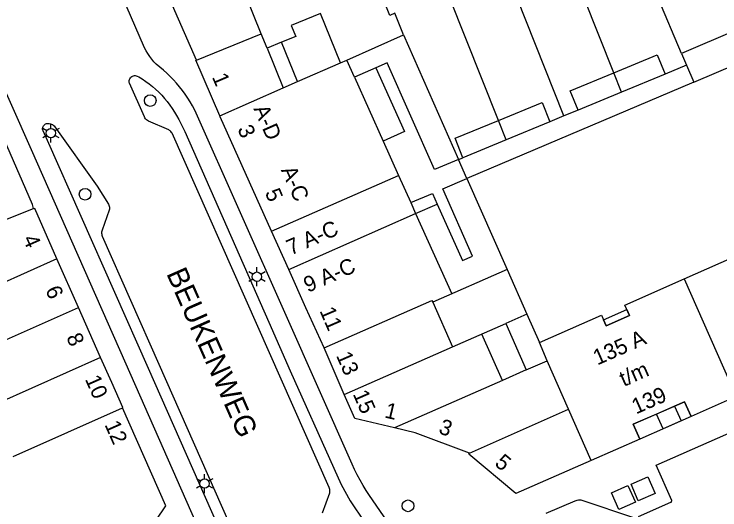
# Model space of a CAD drawing. Extents: x 122462 to 123306, y 485548 to 486417.
# Drawn here: x 122997.6 to 123065.1, y 485615.8 to 485663.3 of the extents above; entities that cross this region are included whole.
import ezdxf

# ---------------------------------------------------------------- set-up
doc = ezdxf.new("R2010")
doc.units = 0
for name, color, linetype in [('Level 1', 7, 'Continuous'), ('Level 10', 7, 'Continuous'), ('Level 17', 7, 'Continuous'), ('Level 19', 7, 'Continuous'), ('Level 2', 7, 'Continuous'), ('Level 30', 7, 'Continuous'), ('Level 4', 7, 'Continuous'), ('Level 42', 7, 'Continuous'), ('Level 5', 7, 'Continuous'), ('Level 50', 7, 'Continuous'), ('Level 53', 7, 'Continuous'), ('Level 58', 7, 'Continuous'), ('Level 59', 7, 'Continuous')]:
    doc.layers.add(name, color=color, linetype=linetype)

msp = doc.modelspace()

# ---------------------------------------------------------------- linework, layer by layer
at = {"layer": 'Level 1'}
for p, q in [((123029.456, 485658.896), (123034.9, 485661.295)), ((123034.9, 485661.295), (123040.15, 485649.377)), ((123023.211, 485660.599), (123021.838, 485660.041)), ((123021.838, 485660.041), (123023.39, 485656.224)), ((123028.851, 485658.63), (123029.456, 485658.896)), ((123024.749, 485656.823), (123028.851, 485658.63)), ((123023.39, 485656.224), (123024.749, 485656.823)), ((123032.932, 485651.139), (123034.406, 485647.848)), ((123034.406, 485647.848), (123035.572, 485645.253)), ((123040.956, 485647.547), (123044.792, 485638.841)), ((123035.572, 485645.253), (123036.045, 485644.198)), ((123036.045, 485644.198), (123038.104, 485645.105)), ((123023.914, 485638.854), (123022.276, 485642.502)), ((123003.82, 485635.209), (123001.749, 485639.86)), ((123044.792, 485638.841), (123037.684, 485635.709)), ((123005.92, 485630.429), (123003.82, 485635.209)), ((123037.684, 485635.709), (123039.568, 485631.432)), ((123039.568, 485631.432), (123044.667, 485633.678)), ((123044.667, 485633.678), (123046.626, 485629.23)), ((123048.636, 485630.116), (123047.874, 485631.846)), ((123029.226, 485626.876), (123027.286, 485631.342)), ((123046.626, 485629.23), (123048.636, 485630.116)), ((123060.806, 485625.775), (123059.083, 485625.016))]:
    msp.add_line(p, q, dxfattribs=at)
for points in [[(123015.09, 485658.877), (123011.071, 485668.057), (123010.979, 485668.09), (123011.729, 485670.009), (123011.816, 485669.979), (123016.959, 485672.029)], [(123026.934, 485663.342), (123024.156, 485662.213), (123024.585, 485661.158), (123023.211, 485660.599)], [(122999.516, 485644.681), (122999.407, 485645.07), (122992.637, 485660.533), (122983.397, 485656.829), (122983.449, 485656.718), (122981.865, 485655.904), (122981.717, 485656.182), (122979.716, 485655.387), (122979.768, 485655.25), (122979.719, 485655.224), (122979.891, 485654.887), (122976.431, 485653.083), (122975.292, 485655.381), (122974.877, 485655.208), (122975.08, 485654.697), (122953.734, 485646.187), (122947.036, 485643.517)], [(123017.322, 485653.551), (123015.039, 485658.87), (123015.09, 485658.877)], [(123040.15, 485649.377), (123037.837, 485648.426), (123033.338, 485658.64), (123032.251, 485658.161)], [(123032.251, 485658.161), (123034.991, 485652.046), (123032.932, 485651.139)], [(123022.276, 485642.502), (123017.367, 485653.468), (123017.322, 485653.551)], [(123038.104, 485645.105), (123040.532, 485639.696), (123041.496, 485640.121), (123038.656, 485646.567), (123040.956, 485647.547)], [(123001.749, 485639.86), (122999.62, 485644.679), (122999.53, 485644.641), (122999.516, 485644.681)], [(123061.734, 485637.952), (123067.431, 485640.462), (123067.874, 485639.456), (123070.08, 485640.427), (123069.636, 485641.434), (123075.452, 485643.996)], [(123027.286, 485631.342), (123025.561, 485635.184), (123023.914, 485638.854)], [(123047.874, 485631.846), (123053.832, 485634.471), (123054.275, 485633.465), (123056.481, 485634.436), (123056.037, 485635.443), (123061.734, 485637.952)], [(123008.023, 485625.61), (123008.059, 485625.651), (123006.99, 485628.04), (123005.92, 485630.429)], [(123034.033, 485623.683), (123030.219, 485624.59), (123029.226, 485626.876)], [(123066.701, 485626.678), (123062.378, 485624.773), (123061.753, 485626.192), (123060.806, 485625.775)], [(123010.242, 485613.38), (123012.15, 485616.245), (123008.023, 485625.61)], [(123059.083, 485625.016), (123056.858, 485624.035), (123057.483, 485622.616), (123055.162, 485621.593), (123052.84, 485620.569)], [(123041.191, 485621.281), (123036.009, 485623.209), (123034.033, 485623.683)], [(123052.84, 485620.569), (123045.64, 485617.41), (123041.14, 485621.189), (123041.191, 485621.281)]]:
    msp.add_lwpolyline(points, dxfattribs=at)
at = {"layer": 'Level 10'}
for points in [[(123054.275, 485633.465), (123054.022, 485634.042), (123056.227, 485635.012), (123056.481, 485634.436), (123054.275, 485633.465)], [(123057.483, 485622.616), (123056.858, 485624.035), (123061.753, 485626.192), (123062.378, 485624.773), (123057.483, 485622.616)]]:
    msp.add_lwpolyline(points, dxfattribs=at)
at = {"layer": 'Level 17'}
for points in [[(123033.308, 485614.755), (123031.627, 485617.225), (123031.319, 485617.704), (123031.024, 485618.191), (123030.74, 485618.686), (123030.469, 485619.187), (123030.211, 485619.695), (123029.966, 485620.209), (123023.649, 485634.448), (123014.929, 485654.104), (123014.717, 485654.495), (123014.493, 485654.879), (123014.255, 485655.255), (123014.005, 485655.623), (123013.742, 485655.982), (123013.468, 485656.332), (123013.182, 485656.673), (123012.884, 485657.003), (123012.575, 485657.324), (123012.256, 485657.633), (123011.927, 485657.932), (123011.587, 485658.219), (123011.238, 485658.495), (123011.02, 485658.733), (123010.813, 485658.981), (123010.617, 485659.238), (123010.434, 485659.504), (123010.264, 485659.779), (123010.107, 485660.061), (123007.538, 485666.06)], [(122993.592, 485663.049), (122999.28, 485650.327), (123008.799, 485628.736), (123016.29, 485611.745), (123016.465, 485611.256), (123016.802, 485610.219), (123017.126, 485609.178), (123017.436, 485608.133), (123017.732, 485607.083), (123018.014, 485606.03), (123018.282, 485604.973)], [(123027.138, 485615.563), (123027.828, 485617.47), (123027.841, 485617.575), (123027.843, 485617.682), (123027.834, 485617.787), (123027.813, 485617.892), (123027.781, 485617.993), (123020.946, 485633.408), (123012.75, 485651.893), (123012.704, 485651.971), (123012.648, 485652.043), (123012.584, 485652.107), (123012.512, 485652.163), (123012.434, 485652.209), (123010.498, 485653.046), (123010.399, 485653.104), (123010.309, 485653.175), (123010.229, 485653.258), (123010.162, 485653.35), (123010.107, 485653.451), (123008.692, 485656.668), (123008.667, 485656.755), (123008.658, 485656.845), (123008.663, 485656.935), (123008.683, 485657.024), (123008.717, 485657.107), (123008.765, 485657.184), (123008.824, 485657.252), (123008.894, 485657.31), (123008.973, 485657.355), (123009.058, 485657.386), (123009.147, 485657.403), (123009.237, 485657.405), (123009.327, 485657.392), (123009.413, 485657.364), (123009.568, 485657.298), (123009.91, 485657.082), (123010.243, 485656.853), (123010.567, 485656.611), (123010.881, 485656.357), (123011.185, 485656.09), (123011.478, 485655.812), (123011.76, 485655.522), (123012.03, 485655.221), (123012.288, 485654.91), (123012.534, 485654.589), (123012.767, 485654.259), (123012.986, 485653.919), (123013.193, 485653.572), (123013.385, 485653.216), (123013.971, 485652.053), (123022.007, 485633.817), (123024.06, 485629.157), (123028.238, 485619.825), (123028.916, 485618.287), (123029.8, 485616.72), (123032.528, 485612.632)], [(123017.177, 485614.275), (123010.486, 485629.385), (123000.835, 485651.179), (123000.416, 485652.102), (123000.386, 485652.184), (123000.37, 485652.27), (123000.37, 485652.358), (123000.385, 485652.444), (123000.414, 485652.526), (123000.457, 485652.603), (123000.512, 485652.67), (123000.578, 485652.728), (123000.653, 485652.773), (123000.735, 485652.804), (123000.821, 485652.821), (123000.908, 485652.823), (123001.012, 485652.818), (123001.114, 485652.798), (123001.212, 485652.765), (123001.305, 485652.718), (123001.39, 485652.659), (123001.466, 485652.588), (123001.532, 485652.508), (123005.601, 485646.826), (123006.677, 485645.104), (123006.721, 485645.014), (123006.753, 485644.92), (123006.771, 485644.822), (123006.777, 485644.722), (123006.77, 485644.623), (123006.75, 485644.525), (123006.062, 485642.626), (123006.034, 485642.529), (123006.018, 485642.43), (123006.014, 485642.33), (123006.023, 485642.229), (123006.044, 485642.131), (123006.077, 485642.036), (123011.497, 485629.774), (123018.19, 485614.631)], [(123057.366, 485615.208), (123060.436, 485616.571), (123060.473, 485616.595), (123060.503, 485616.627), (123060.523, 485616.666), (123060.534, 485616.709), (123060.533, 485616.753), (123059.035, 485620.111), (123109.941, 485642.545)], [(123048.517, 485615.523), (123051.285, 485616.708), (123051.389, 485616.748), (123051.496, 485616.777), (123051.606, 485616.795), (123051.717, 485616.801), (123051.828, 485616.795), (123051.938, 485616.777), (123052.045, 485616.748), (123056.793, 485615.153)]]:
    msp.add_lwpolyline(points, dxfattribs=at)
at = {"layer": 'Level 19'}
for p, q in [((123054.994, 485657.681), (123049.565, 485671.34)), ((123061.479, 485659.53), (123056.931, 485670.205)), ((123050.225, 485653.545), (123044.034, 485669.112)), ((123043.971, 485653.122), (123038.5, 485666.882)), ((123028.851, 485658.63), (123026.934, 485663.342)), ((123024.749, 485656.823), (123023.211, 485660.599)), ((123061.962, 485658.399), (123059.892, 485657.543)), ((123062.647, 485656.789), (123040.956, 485647.547)), ((123051.574, 485654.103), (123050.225, 485653.545)), ((123050.225, 485653.545), (123048.869, 485652.984)), ((123040.15, 485649.377), (123040.551, 485649.544)), ((123040.956, 485647.547), (123040.15, 485649.377)), ((123044.792, 485638.841), (123046.677, 485634.564)), ((123046.677, 485634.564), (123044.667, 485633.678)), ((123046.677, 485634.564), (123047.874, 485631.846))]:
    msp.add_line(p, q, dxfattribs=at)
for points in [[(123034.9, 485661.295), (123034.05, 485663.363), (123033.569, 485663.167), (123032.995, 485664.579)], [(123035.572, 485645.253), (123037.642, 485646.135), (123038.104, 485645.105)]]:
    msp.add_lwpolyline(points, dxfattribs=at)
at = {"layer": 'Level 2'}
for p, q in [((123067.031, 485661.895), (123061.479, 485659.53)), ((123061.479, 485659.53), (123061.962, 485658.399)), ((123062.647, 485656.789), (123068.199, 485659.155)), ((123061.962, 485658.399), (123062.647, 485656.789)), ((123055.733, 485655.823), (123054.994, 485657.681)), ((123059.892, 485657.543), (123055.733, 485655.823)), ((123055.733, 485655.823), (123051.574, 485654.103)), ((123044.71, 485651.264), (123043.971, 485653.122)), ((123048.869, 485652.984), (123044.71, 485651.264)), ((123044.71, 485651.264), (123040.551, 485649.544))]:
    msp.add_line(p, q, dxfattribs=at)
for points in [[(123054.994, 485657.681), (123059.153, 485659.401), (123059.892, 485657.543)], [(123051.574, 485654.103), (123050.836, 485655.961), (123054.994, 485657.681)], [(123043.971, 485653.122), (123048.13, 485654.843), (123048.869, 485652.984)], [(123040.551, 485649.544), (123039.812, 485651.402), (123043.971, 485653.122)]]:
    msp.add_lwpolyline(points, dxfattribs=at)
at = {"layer": 'Level 30'}
msp.add_lwpolyline([(123060.806, 485625.775), (123061.431, 485624.356), (123059.709, 485623.597), (123059.083, 485625.016)], dxfattribs=at)
at = {"layer": 'Level 4'}
for p, q in [((123021.289, 485661.39), (123016.959, 485672.029)), ((123015.09, 485658.877), (123021.289, 485661.39)), ((123021.838, 485660.041), (123021.289, 485661.39)), ((123030.192, 485657.254), (123029.456, 485658.896)), ((123032.251, 485658.161), (123030.192, 485657.254)), ((123017.322, 485653.551), (123023.39, 485656.224)), ((123022.276, 485642.502), (123034.406, 485647.848)), ((122989.152, 485640.592), (122999.516, 485644.681)), ((123023.914, 485638.854), (123036.045, 485644.198)), ((123001.749, 485639.86), (122991.232, 485635.18)), ((123061.734, 485637.952), (123066.701, 485626.678)), ((122993.301, 485630.53), (123003.82, 485635.209)), ((123029.226, 485626.876), (123039.568, 485631.432)), ((123005.92, 485630.429), (122995.424, 485625.76)), ((123050.676, 485625.486), (123048.636, 485630.116)), ((123046.626, 485629.23), (123044.336, 485628.221)), ((123044.336, 485628.221), (123034.033, 485623.683)), ((122997.561, 485620.957), (123008.023, 485625.61)), ((123041.191, 485621.281), (123050.676, 485625.486)), ((123052.84, 485620.569), (123050.676, 485625.486))]:
    msp.add_line(p, q, dxfattribs=at)
msp.add_lwpolyline([(123027.286, 485631.342), (123037.608, 485635.882), (123037.684, 485635.709)], dxfattribs=at)
at = {"layer": 'Level 42'}
for points in [[(123057.333, 485616.715), (123056.65, 485618.32), (123058.255, 485619.003), (123058.938, 485617.398), (123057.333, 485616.715)], [(123055.468, 485615.889), (123054.762, 485617.476), (123056.349, 485618.182), (123057.055, 485616.595), (123055.468, 485615.889)]]:
    msp.add_lwpolyline(points, dxfattribs=at)
at = {"layer": 'Level 5'}
for p, q in [((123030.192, 485657.254), (123032.932, 485651.139)), ((123036.045, 485644.198), (123039.497, 485636.508)), ((123044.336, 485628.221), (123042.377, 485632.669))]:
    msp.add_line(p, q, dxfattribs=at)
at = {"layer": 'Level 50'}
for p, q in [((123001.169, 485652.349), (123001.169, 485652.799)), ((123000.779, 485652.124), (123000.389, 485652.349)), ((123001.948, 485652.349), (123001.558, 485652.124)), ((123000.779, 485651.674), (123000.389, 485651.449)), ((123001.169, 485650.999), (123001.169, 485651.449)), ((123001.948, 485651.449), (123001.558, 485651.674)), ((123020.481, 485638.386), (123020.091, 485638.611)), ((123020.871, 485638.611), (123020.871, 485639.061)), ((123021.65, 485638.611), (123021.26, 485638.386)), ((123020.481, 485637.936), (123020.091, 485637.711)), ((123021.65, 485637.711), (123021.26, 485637.936)), ((123020.871, 485637.261), (123020.871, 485637.711)), ((123015.858, 485618.806), (123015.858, 485619.256)), ((123015.468, 485618.581), (123015.078, 485618.806)), ((123016.637, 485618.806), (123016.247, 485618.581)), ((123015.468, 485618.131), (123015.078, 485617.906)), ((123015.858, 485617.456), (123015.858, 485617.906)), ((123016.637, 485617.906), (123016.247, 485618.131))]:
    msp.add_line(p, q, dxfattribs=at)
for centre in [(123001.169, 485651.899), (123020.871, 485638.161), (123015.858, 485618.356)]:
    msp.add_circle(centre, 0.45, dxfattribs=at)
at = {"layer": 'Level 53'}
for centre in [(123010.665, 485655.017), (123004.434, 485646.05), (123035.319, 485616.232)]:
    msp.add_circle(centre, 0.56, dxfattribs=at)

# ---------------------------------------------------------------- texts
at = {"layer": 'Level 58'}
for s, rotation, p in [('1', 293.27343, (123016.546, 485657.276)), ('A-D', 293.94133, (123020.52, 485654.227)), ('3', 293.27343, (123018.981, 485652.308)), ('A-C', 293.94133, (123023.148, 485648.364)), ('5', 293.27343, (123021.605, 485646.215)), ('7 A-C', 23.62189, (123024.104, 485640.182)), ('4', 293.98676, (122998.447, 485641.788)), ('9 A-C', 23.62189, (123025.741, 485636.61)), ('6', 293.98676, (123000.608, 485636.896)), ('11', 293.27343, (123026.836, 485634.903)), ('8', 293.98676, (123002.611, 485632.367)), ('135 A', 23.77825, (123053.423, 485629.658)), ('13', 293.52702, (123028.415, 485630.617)), ('t/m', 23.77825, (123055.949, 485627.614)), ('10', 293.98676, (123004.401, 485628.359)), ('15', 293.62299, (123030.014, 485626.939)), ('139', 23.77825, (123057.123, 485624.972)), ('1', 346.57661, (123033.001, 485624.701)), ('3', 339.56355, (123038.153, 485623.213)), ('12', 293.79746, (123006.275, 485624.006)), ('5', 319.95676, (123043.513, 485620.18))]:
    msp.add_text(s, height=1.5, rotation=rotation, dxfattribs=at).set_placement(p)
at = {"layer": 'Level 59'}
msp.add_text('BEUKENWEG', height=2, rotation=293.85311, dxfattribs=at).set_placement((123012.176, 485638.467))

doc.saveas('drawing.dxf')
